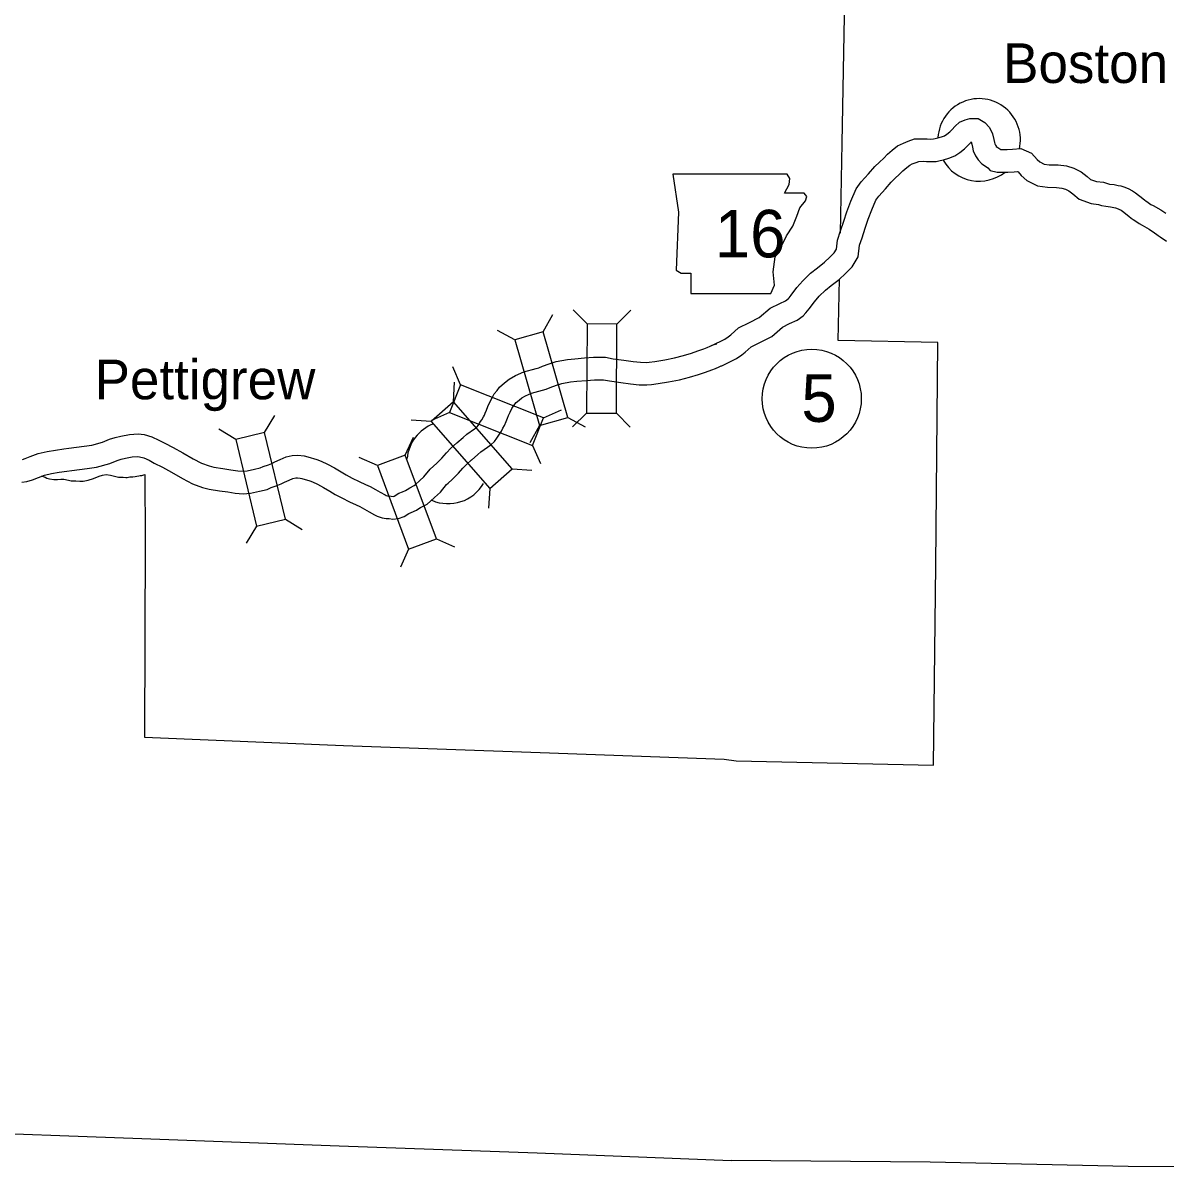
# Model space of a CAD drawing. Extents: x -939622 to -934245, y 1383184 to 1385301.
# Drawn here: x -935438.46 to -935392.76, y 1383968.53 to 1384014.57 of the extents above; entities that cross this region are included whole.
import ezdxf

# ---------------------------------------------------------------- set-up
doc = ezdxf.new("R2010")
doc.units = 0
for name, color, linetype in [('Level 10', 7, 'Continuous'), ('Level 2', 7, 'Continuous'), ('Level 20', 7, 'Continuous'), ('Level 21', 7, 'Continuous'), ('Level 24', 7, 'Continuous'), ('Level 25', 7, 'Continuous'), ('Level 27', 7, 'Continuous'), ('Level 8', 7, 'Continuous')]:
    doc.layers.add(name, color=color, linetype=linetype)

msp = doc.modelspace()

# ---------------------------------------------------------------- linework, layer by layer
at = {"layer": 'Level 10'}
for points in [[(-935410.921, 1384001.683), (-935410.392, 1384001.944), (-935410.264, 1384002.037), (-935410.159, 1384002.118), (-935409.853, 1384002.385), (-935409.405, 1384002.607), (-935409.022, 1384002.802), (-935408.586, 1384003.18), (-935408.197, 1384003.368), (-935407.974, 1384003.476), (-935407.851, 1384003.566), (-935407.828, 1384003.588), (-935407.742, 1384003.699), (-935407.516, 1384004.001), (-935407.284, 1384004.269), (-935406.972, 1384004.578), (-935406.698, 1384004.793), (-935406.41, 1384005.016), (-935406.197, 1384005.213), (-935406.029, 1384005.385), (-935405.938, 1384005.537), (-935405.891, 1384005.891), (-935405.767, 1384006.267), (-935405.643, 1384006.66), (-935405.516, 1384007.034), (-935405.36, 1384007.449), (-935405.149, 1384007.945), (-935404.943, 1384008.224), (-935404.65, 1384008.548), (-935404.402, 1384008.837), (-935404.214, 1384009.015), (-935404.044, 1384009.177), (-935403.895, 1384009.328), (-935403.7, 1384009.491), (-935403.488, 1384009.665), (-935403.249, 1384009.778), (-935403.061, 1384009.847), (-935402.817, 1384009.94), (-935402.457, 1384009.947), (-935402.307, 1384009.944), (-935402.187, 1384009.938), (-935402.051, 1384009.94), (-935401.991, 1384009.953), (-935401.883, 1384009.98), (-935401.728, 1384010.022), (-935401.619, 1384010.066), (-935401.524, 1384010.13), (-935401.404, 1384010.224), (-935401.322, 1384010.302), (-935401.187, 1384010.452), (-935401.01, 1384010.614), (-935400.784, 1384010.706), (-935400.597, 1384010.763), (-935400.272, 1384010.756), (-935399.995, 1384010.605), (-935399.816, 1384010.4), (-935399.693, 1384010.147), (-935399.64, 1384009.924), (-935399.617, 1384009.803), (-935399.604, 1384009.751), (-935399.579, 1384009.691), (-935399.553, 1384009.652), (-935399.541, 1384009.639), (-935399.478, 1384009.6), (-935399.358, 1384009.516), (-935399.313, 1384009.517), (-935399.108, 1384009.517), (-935398.889, 1384009.531), (-935398.557, 1384009.557), (-935398.131, 1384009.367), (-935397.908, 1384009.123), (-935397.804, 1384009.029), (-935397.622, 1384008.937), (-935397.432, 1384008.911), (-935397.071, 1384008.905), (-935396.734, 1384008.861), (-935396.44, 1384008.777), (-935396.154, 1384008.633), (-935395.913, 1384008.446), (-935395.77, 1384008.324), (-935395.54, 1384008.245), (-935395.258, 1384008.207), (-935395.098, 1384008.156), (-935395.011, 1384008.137), (-935394.828, 1384008.114), (-935394.667, 1384008.081), (-935394.566, 1384008.062), (-935394.444, 1384008.026), (-935394.267, 1384007.956), (-935394.097, 1384007.869), (-935393.975, 1384007.788), (-935393.68, 1384007.556), (-935393.598, 1384007.488), (-935393.564, 1384007.463), (-935393.473, 1384007.405), (-935393.357, 1384007.326), (-935393.273, 1384007.28), (-935392.966, 1384007.103), (-935392.765, 1384006.974)], [(-935410.523, 1384000.876), (-935409.925, 1384001.171), (-935409.723, 1384001.318), (-935409.588, 1384001.422), (-935409.349, 1384001.63), (-935409, 1384001.803), (-935408.515, 1384002.051), (-935408.087, 1384002.422), (-935407.806, 1384002.558), (-935407.508, 1384002.701), (-935407.271, 1384002.875), (-935407.156, 1384002.985), (-935407.026, 1384003.155), (-935406.815, 1384003.436), (-935406.626, 1384003.654), (-935406.375, 1384003.902), (-935406.145, 1384004.083), (-935405.828, 1384004.328), (-935405.568, 1384004.568), (-935405.31, 1384004.833), (-935405.071, 1384005.234), (-935405.01, 1384005.689), (-935404.911, 1384005.992), (-935404.788, 1384006.379), (-935404.669, 1384006.731), (-935404.524, 1384007.114), (-935404.363, 1384007.495), (-935404.245, 1384007.653), (-935403.974, 1384007.953), (-935403.749, 1384008.216), (-935403.595, 1384008.362), (-935403.412, 1384008.535), (-935403.284, 1384008.666), (-935403.126, 1384008.797), (-935403.002, 1384008.899), (-935402.9, 1384008.947), (-935402.746, 1384009.004), (-935402.643, 1384009.043), (-935402.458, 1384009.047), (-935402.339, 1384009.044), (-935402.202, 1384009.038), (-935401.949, 1384009.041), (-935401.787, 1384009.076), (-935401.655, 1384009.109), (-935401.439, 1384009.168), (-935401.194, 1384009.268), (-935400.996, 1384009.401), (-935400.816, 1384009.541), (-935400.677, 1384009.673), (-935400.547, 1384009.817), (-935400.541, 1384009.823), (-935400.521, 1384009.736), (-935400.497, 1384009.612), (-935400.462, 1384009.466), (-935400.374, 1384009.261), (-935400.268, 1384009.102), (-935400.125, 1384008.941), (-935399.972, 1384008.847), (-935399.885, 1384008.787), (-935399.787, 1384008.68), (-935399.512, 1384008.613), (-935399.305, 1384008.617), (-935399.08, 1384008.617), (-935398.825, 1384008.633), (-935398.714, 1384008.642), (-935398.668, 1384008.621), (-935398.544, 1384008.486), (-935398.319, 1384008.28), (-935397.892, 1384008.065), (-935397.501, 1384008.012), (-935397.137, 1384008.006), (-935396.917, 1384007.977), (-935396.769, 1384007.935), (-935396.636, 1384007.868), (-935396.482, 1384007.748), (-935396.224, 1384007.528), (-935395.748, 1384007.365), (-935395.456, 1384007.325), (-935395.329, 1384007.285), (-935395.164, 1384007.25), (-935394.976, 1384007.225), (-935394.838, 1384007.197), (-935394.778, 1384007.186), (-935394.738, 1384007.174), (-935394.639, 1384007.135), (-935394.552, 1384007.091), (-935394.501, 1384007.057), (-935394.246, 1384006.856), (-935394.154, 1384006.78), (-935394.075, 1384006.721), (-935393.968, 1384006.653), (-935393.827, 1384006.557), (-935393.714, 1384006.495), (-935393.434, 1384006.334), (-935393.253, 1384006.217)], [(-935393.268, 1384006.228), (-935393.065, 1384006.085), (-935392.99, 1384006.029), (-935392.74, 1384005.858)], [(-935421.116, 1383997.79), (-935420.864, 1383998.004), (-935420.711, 1383998.139), (-935420.409, 1383998.349), (-935420.331, 1383998.405), (-935420.295, 1383998.439), (-935420.265, 1383998.483), (-935420.161, 1383998.641), (-935420.111, 1383998.718), (-935420.053, 1383998.829), (-935420.01, 1383998.897), (-935419.977, 1383998.982), (-935419.931, 1383999.097), (-935419.877, 1383999.247), (-935419.791, 1383999.422), (-935419.705, 1383999.591), (-935419.617, 1383999.748), (-935419.504, 1383999.89), (-935419.41, 1384000.018), (-935419.201, 1384000.197), (-935419.019, 1384000.344), (-935418.769, 1384000.487), (-935418.428, 1384000.629), (-935417.94, 1384000.768), (-935417.835, 1384000.799), (-935417.684, 1384000.858), (-935417.417, 1384000.948), (-935417.141, 1384001.043), (-935416.694, 1384001.125), (-935416.392, 1384001.155), (-935416.008, 1384001.188), (-935415.646, 1384001.217), (-935415.172, 1384001.214), (-935414.856, 1384001.158), (-935414.431, 1384001.094), (-935414.062, 1384001.044), (-935413.769, 1384001.014), (-935413.54, 1384001.009), (-935413.427, 1384001.016), (-935413.198, 1384001.052), (-935412.8, 1384001.117), (-935412.411, 1384001.189), (-935412.053, 1384001.282), (-935411.724, 1384001.383), (-935411.476, 1384001.466), (-935411.232, 1384001.557), (-935411.108, 1384001.603), (-935410.98, 1384001.66), (-935410.9, 1384001.693), (-935410.818, 1384001.729), (-935410.714, 1384001.757)], [(-935420.532, 1383997.105), (-935420.276, 1383997.323), (-935420.155, 1383997.429), (-935419.888, 1383997.615), (-935419.757, 1383997.709), (-935419.608, 1383997.85), (-935419.519, 1383997.98), (-935419.408, 1383998.147), (-935419.333, 1383998.263), (-935419.272, 1383998.38), (-935419.201, 1383998.492), (-935419.139, 1383998.654), (-935419.089, 1383998.779), (-935419.048, 1383998.893), (-935418.986, 1383999.019), (-935418.91, 1383999.168), (-935418.867, 1383999.245), (-935418.789, 1383999.343), (-935418.746, 1383999.402), (-935418.626, 1383999.505), (-935418.51, 1383999.599), (-935418.371, 1383999.678), (-935418.131, 1383999.778), (-935417.692, 1383999.903), (-935417.546, 1383999.945), (-935417.375, 1384000.012), (-935417.126, 1384000.097), (-935416.912, 1384000.17), (-935416.569, 1384000.233), (-935416.309, 1384000.258), (-935415.933, 1384000.291), (-935415.613, 1384000.317), (-935415.255, 1384000.315), (-935415.002, 1384000.27), (-935414.558, 1384000.203), (-935414.167, 1384000.151), (-935413.825, 1384000.115), (-935413.522, 1384000.109), (-935413.33, 1384000.12), (-935413.056, 1384000.163), (-935412.646, 1384000.231), (-935412.216, 1384000.31), (-935411.808, 1384000.416), (-935411.449, 1384000.526), (-935411.176, 1384000.617), (-935410.918, 1384000.713), (-935410.767, 1384000.769), (-935410.626, 1384000.833), (-935410.545, 1384000.866), (-935410.518, 1384000.878), (-935410.485, 1384000.886)], [(-935438.484, 1383997.132), (-935438.379, 1383997.162), (-935438.18, 1383997.245), (-935437.855, 1383997.368), (-935437.5, 1383997.446), (-935437.162, 1383997.506), (-935436.824, 1383997.556), (-935436.629, 1383997.581), (-935436.315, 1383997.626), (-935436.016, 1383997.66), (-935435.708, 1383997.706), (-935435.279, 1383997.824), (-935435.002, 1383997.935), (-935434.78, 1383998.007), (-935434.549, 1383998.066), (-935434.208, 1383998.128), (-935433.856, 1383998.154), (-935433.609, 1383998.123), (-935433.315, 1383998.035), (-935433.027, 1383997.906), (-935432.794, 1383997.784), (-935432.459, 1383997.611), (-935432.072, 1383997.401), (-935431.652, 1383997.152), (-935431.318, 1383996.983), (-935431.012, 1383996.871), (-935430.828, 1383996.824), (-935430.466, 1383996.766), (-935430.147, 1383996.722), (-935429.87, 1383996.681), (-935429.66, 1383996.662), (-935429.496, 1383996.677), (-935429.199, 1383996.74), (-935428.977, 1383996.793), (-935428.853, 1383996.846), (-935428.648, 1383996.915), (-935428.507, 1383996.973), (-935428.395, 1383997.029), (-935428.176, 1383997.132), (-935427.931, 1383997.229), (-935427.694, 1383997.282), (-935427.465, 1383997.305), (-935427.214, 1383997.271), (-935427.077, 1383997.239), (-935426.709, 1383997.126), (-935426.542, 1383997.064), (-935426.283, 1383996.943), (-935426.001, 1383996.793), (-935425.74, 1383996.64), (-935425.536, 1383996.518), (-935425.294, 1383996.387), (-935425.02, 1383996.246), (-935424.763, 1383996.133), (-935424.582, 1383996.049), (-935424.368, 1383995.931), (-935424.179, 1383995.827), (-935423.979, 1383995.713), (-935423.944, 1383995.695), (-935423.89, 1383995.676), (-935423.843, 1383995.67), (-935423.735, 1383995.661), (-935423.665, 1383995.654), (-935423.656, 1383995.655), (-935423.622, 1383995.668), (-935423.437, 1383995.782), (-935423.282, 1383995.84), (-935423.16, 1383995.896), (-935423.097, 1383995.936), (-935422.997, 1383995.993), (-935422.819, 1383996.086), (-935422.763, 1383996.136), (-935422.599, 1383996.283), (-935422.427, 1383996.436), (-935422.186, 1383996.748), (-935422.047, 1383996.868), (-935421.915, 1383996.982), (-935421.712, 1383997.188), (-935421.529, 1383997.397), (-935421.35, 1383997.577), (-935421.127, 1383997.78)], [(-935438.509, 1383996.223), (-935438.308, 1383996.246), (-935438.079, 1383996.312), (-935437.847, 1383996.409), (-935437.598, 1383996.503), (-935437.324, 1383996.563), (-935437.017, 1383996.618), (-935436.702, 1383996.665), (-935436.508, 1383996.689), (-935436.2, 1383996.734), (-935435.9, 1383996.767), (-935435.521, 1383996.824), (-935434.992, 1383996.97), (-935434.696, 1383997.088), (-935434.529, 1383997.143), (-935434.358, 1383997.186), (-935434.095, 1383997.234), (-935433.879, 1383997.25), (-935433.796, 1383997.239), (-935433.629, 1383997.189), (-935433.42, 1383997.096), (-935433.209, 1383996.985), (-935432.88, 1383996.816), (-935432.517, 1383996.618), (-935432.086, 1383996.363), (-935431.677, 1383996.156), (-935431.277, 1383996.01), (-935431.011, 1383995.942), (-935430.6, 1383995.876), (-935430.273, 1383995.83), (-935429.975, 1383995.787), (-935429.659, 1383995.759), (-935429.362, 1383995.786), (-935429.001, 1383995.862), (-935428.696, 1383995.935), (-935428.533, 1383996.004), (-935428.331, 1383996.073), (-935428.137, 1383996.153), (-935428.004, 1383996.218), (-935427.817, 1383996.307), (-935427.666, 1383996.366), (-935427.551, 1383996.392), (-935427.48, 1383996.399), (-935427.378, 1383996.385), (-935427.312, 1383996.37), (-935426.997, 1383996.273), (-935426.889, 1383996.233), (-935426.686, 1383996.138), (-935426.44, 1383996.007), (-935426.198, 1383995.866), (-935425.982, 1383995.736), (-935425.715, 1383995.591), (-935425.408, 1383995.433), (-935425.132, 1383995.312), (-935424.989, 1383995.246), (-935424.802, 1383995.142), (-935424.619, 1383995.042), (-935424.411, 1383994.923), (-935424.297, 1383994.863), (-935424.099, 1383994.797), (-935423.943, 1383994.774), (-935423.817, 1383994.765), (-935423.666, 1383994.749), (-935423.447, 1383994.772), (-935423.224, 1383994.855), (-935423.039, 1383994.97), (-935422.936, 1383995.008), (-935422.73, 1383995.103), (-935422.631, 1383995.165), (-935422.564, 1383995.204), (-935422.305, 1383995.339), (-935422.164, 1383995.464), (-935422, 1383995.611), (-935421.766, 1383995.819), (-935421.529, 1383996.126), (-935421.459, 1383996.187), (-935421.298, 1383996.325), (-935421.052, 1383996.576), (-935420.871, 1383996.782), (-935420.728, 1383996.926), (-935420.521, 1383997.114)]]:
    msp.add_lwpolyline(points, dxfattribs=at)
at = {"layer": 'Level 2'}
for points in [[(-935362.635, 1383997.131), (-935362.671, 1383992.304), (-935362.858, 1383984.398), (-935362.929, 1383976.483), (-935363.045, 1383968.532), (-935370.95, 1383968.739), (-935378.846, 1383968.796), (-935386.734, 1383968.814), (-935394.274, 1383968.867), (-935402.188, 1383969.047), (-935410.139, 1383969.116)], [(-935441.735, 1383970.282), (-935433.71, 1383969.992), (-935425.814, 1383969.699), (-935417.895, 1383969.412), (-935410.139, 1383969.116)]]:
    msp.add_lwpolyline(points, dxfattribs=at)
at = {"layer": 'Level 20'}
for p, q in [((-935415.901, 1384002.551), (-935416.457, 1384003.114)), ((-935414.713, 1384002.543), (-935414.149, 1384003.1)), ((-935417.657, 1384002.236), (-935417.274, 1384002.929)), ((-935418.799, 1384001.907), (-935419.492, 1384002.291)), ((-935420.963, 1384000.11), (-935421.277, 1384000.837)), ((-935421.252, 1383999.435), (-935421.2, 1384000.225)), ((-935421.4, 1383999.005), (-935422.127, 1383998.691)), ((-935417.649, 1383998.796), (-935416.922, 1383999.11)), ((-935415.923, 1383998.987), (-935416.487, 1383998.43)), ((-935414.735, 1383998.98), (-935414.179, 1383998.416)), ((-935428.801, 1383998.206), (-935428.387, 1383998.881)), ((-935422.146, 1383998.652), (-935422.936, 1383998.705)), ((-935417.813, 1383998.482), (-935418.196, 1383997.789)), ((-935416.672, 1383998.811), (-935415.978, 1383998.428)), ((-935429.956, 1383997.928), (-935430.631, 1383998.342)), ((-935423.179, 1383997.301), (-935422.851, 1383998.021)), ((-935418.087, 1383997.692), (-935417.773, 1383996.965)), ((-935424.292, 1383996.884), (-935425.013, 1383997.212)), ((-935418.905, 1383996.752), (-935418.115, 1383996.7)), ((-935419.799, 1383995.97), (-935419.852, 1383995.18)), ((-935429.122, 1383994.463), (-935429.536, 1383993.787)), ((-935427.967, 1383994.741), (-935427.292, 1383994.327)), ((-935421.929, 1383993.963), (-935421.208, 1383993.635)), ((-935423.042, 1383993.546), (-935423.37, 1383992.825))]:
    msp.add_line(p, q, dxfattribs=at)
for points in [[(-935418.799, 1384001.907), (-935417.813, 1383998.482), (-935416.672, 1383998.811), (-935417.657, 1384002.236)], [(-935415.901, 1384002.551), (-935415.923, 1383998.987), (-935414.735, 1383998.98), (-935414.713, 1384002.543)], [(-935421.4, 1383999.005), (-935418.087, 1383997.692), (-935417.649, 1383998.796), (-935420.963, 1384000.11)], [(-935418.905, 1383996.752), (-935421.252, 1383999.435), (-935422.146, 1383998.652), (-935419.799, 1383995.97)], [(-935429.956, 1383997.928), (-935429.122, 1383994.463), (-935427.967, 1383994.741), (-935428.801, 1383998.206)], [(-935424.292, 1383996.884), (-935423.042, 1383993.546), (-935421.929, 1383993.963), (-935423.179, 1383997.301)]]:
    msp.add_lwpolyline(points, close=True, dxfattribs=at)
at = {"layer": 'Level 21'}
msp.add_lwpolyline([(-935412.471, 1384008.532), (-935412.243, 1384007.009), (-935412.344, 1384004.7), (-935412.141, 1384004.573), (-935411.761, 1384004.573), (-935411.761, 1384003.761), (-935408.563, 1384003.761), (-935408.411, 1384004.091), (-935408.462, 1384004.624), (-935408.386, 1384005.233), (-935408.107, 1384005.715), (-935407.929, 1384006.07), (-935407.675, 1384006.451), (-935407.523, 1384006.857), (-935407.396, 1384007.187), (-935407.168, 1384007.466), (-935407.117, 1384007.644), (-935407.218, 1384007.77), (-935408.005, 1384007.77), (-935407.827, 1384008.126), (-935407.802, 1384008.354), (-935407.907, 1384008.529)], close=True, dxfattribs=at)
at = {"layer": 'Level 24'}
for centre, start, end in [((-935400.227, 1384009.902), 347.0565, 176.5552), ((-935400.227, 1384009.902), 209.4371, 308.9646), ((-935421.462, 1383997.013), 110.6649, 174.8037), ((-935421.462, 1383997.013), 246.7303, 329.4469)]:
    msp.add_arc(centre, 1.65, start, end, dxfattribs=at)
at = {"layer": 'Level 25'}
msp.add_line((-935408.389, 1384000.722), (-935408.389, 1384000.722), dxfattribs=at)
at = {"layer": 'Level 27'}
msp.add_circle((-935406.919, 1383999.559), 1.98, dxfattribs=at)
at = {"layer": 'Level 8'}
for points in [[(-935405.778, 1384006.171), (-935405.705, 1384009.777), (-935405.553, 1384017.77), (-935405.422, 1384025.76), (-935405.353, 1384028.798)], [(-935410.419, 1383985.148), (-935409.939, 1383985.082), (-935402.058, 1383984.917), (-935401.96, 1383992.889), (-935401.885, 1384001.8), (-935405.866, 1384001.886), (-935405.816, 1384004.331)], [(-935437.727, 1383996.474), (-935437.693, 1383996.467), (-935437.573, 1383996.419), (-935437.513, 1383996.386), (-935437.399, 1383996.359), (-935437.231, 1383996.332), (-935437.082, 1383996.323), (-935436.953, 1383996.345), (-935436.833, 1383996.342), (-935436.642, 1383996.3), (-935436.534, 1383996.282), (-935436.351, 1383996.273), (-935436.193, 1383996.264), (-935436.058, 1383996.264), (-935435.861, 1383996.298), (-935435.648, 1383996.367), (-935435.421, 1383996.457), (-935435.283, 1383996.508), (-935435.137, 1383996.524), (-935434.957, 1383996.503), (-935434.804, 1383996.458), (-935434.643, 1383996.425), (-935434.46, 1383996.419), (-935434.457, 1383996.419), (-935434.355, 1383996.41), (-935434.296, 1383996.413), (-935434.185, 1383996.437), (-935434.074, 1383996.44), (-935433.978, 1383996.453), (-935433.907, 1383996.462), (-935433.835, 1383996.48), (-935433.778, 1383996.489), (-935433.709, 1383996.495), (-935433.589, 1383996.525), (-935433.578, 1383993.94), (-935433.603, 1383986.033), (-935425.648, 1383985.695), (-935417.776, 1383985.423), (-935410.419, 1383985.148)]]:
    msp.add_lwpolyline(points, dxfattribs=at)

# ---------------------------------------------------------------- texts
at = {"layer": 'Level 21'}
msp.add_text('16', height=1.9008, dxfattribs=at).set_placement((-935410.798, 1384005.207))
at = {"layer": 'Level 24'}
for s, p in [('Boston', (-935399.269, 1384012.178)), ('Pettigrew', (-935435.597, 1383999.536))]:
    msp.add_text(s, height=1.584, dxfattribs=at).set_placement(p)
at = {"layer": 'Level 27'}
msp.add_text('5', height=1.901, dxfattribs=at).set_placement((-935407.337, 1383998.632))

doc.saveas('drawing.dxf')
